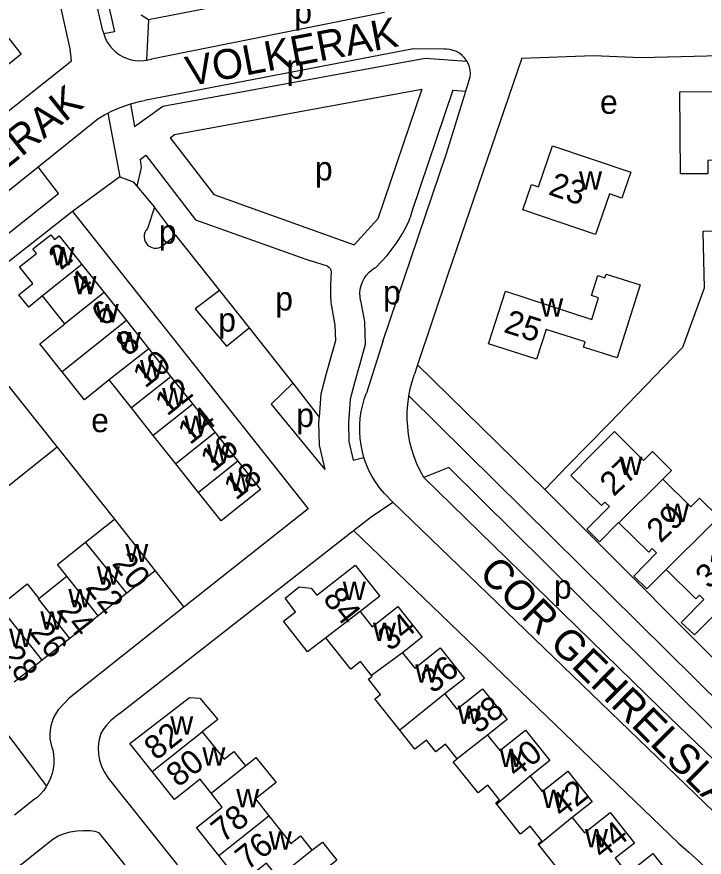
# Model space of a CAD drawing. Extents: x 156721 to 158827, y 386657 to 388950.
# Drawn here: x 157783.1 to 157898.5, y 387459.8 to 387600.8 of the extents above; entities that cross this region are included whole.
import ezdxf

# ---------------------------------------------------------------- set-up
doc = ezdxf.new("R2010")
doc.units = 0
for name, color, linetype in [('BLT_Basislijn', 7, 'Continuous'), ('BLT_Bebouwing', 7, 'Continuous'), ('BLT_Centroide', 7, 'Continuous'), ('BLT_Huisnummer', 7, 'Continuous'), ('BLT_Huisnummer_ tussenligend', 7, 'Continuous'), ('BLT_Onderverdeling_panden', 7, 'Continuous'), ('BLT_Straatnaam', 7, 'Continuous')]:
    doc.layers.add(name, color=color, linetype=linetype)

msp = doc.modelspace()

# ---------------------------------------------------------------- linework, layer by layer
at = {"layer": 'BLT_Basislijn'}
for p, q in [((157789.11, 387643.43), (157799.52, 387598.33)), ((157797.55, 387598.49), (157787.21, 387642.99)), ((157833.94, 387605.92), (157805.2, 387600.31)), ((157805.2, 387600.31), (157804, 387601.11)), ((157844.82, 387601.55), (157805.71, 387593.73)), ((157805.2, 387600.31), (157804.86, 387593.54)), ((157797.55, 387598.49), (157797.69, 387597.95)), ((157799.52, 387598.33), (157797.69, 387597.95)), ((157858.48, 387588.37), (157859.21, 387590.74)), ((157851.11, 387588.7), (157843.71, 387566.9)), ((157856.33, 387588.53), (157849.41, 387568.14)), ((157856.33, 387588.53), (157858.48, 387588.37)), ((157802.19, 387586.19), (157802.87, 387582.39)), ((157798.4, 387584.66), (157800.42, 387573.97)), ((157786.67, 387575.65), (157796.68, 387583.68)), ((157803.79, 387576.88), (157804.76, 387577.58)), ((157770.17, 387562.4), (157786.67, 387575.65)), ((157800.42, 387573.97), (157792.47, 387568.16)), ((157803.27, 387572.37), (157806.21, 387568.86)), ((157806.21, 387568.86), (157805.02, 387565.28)), ((157809.75, 387564.17), (157806.21, 387568.86)), ((157792.47, 387568.16), (157771.5, 387551.72)), ((157792.47, 387568.16), (157832.02, 387518.24)), ((157849.41, 387568.14), (157849.16, 387567.11)), ((157807.58, 387562.38), (157809.75, 387564.17)), ((157809.75, 387564.17), (157817.15, 387554.87)), ((157835.25, 387558.94), (157832.43, 387559.87)), ((157835.89, 387557.87), (157835.85, 387557.1)), ((157817.15, 387554.87), (157822.12, 387548.63)), ((157822.12, 387548.63), (157829.46, 387539.33)), ((157844.58, 387546.31), (157841.81, 387537.65)), ((157850.39, 387542.38), (157849.88, 387540.84)), ((157871.76, 387521.45), (157850.39, 387542.38)), ((157781.08, 387539.62), (157789.87, 387528.58)), ((157829.46, 387539.33), (157833.84, 387533.62)), ((157905.51, 387481.25), (157848.93, 387537.22)), ((157789.87, 387528.58), (157761.27, 387505.85)), ((157789.87, 387528.58), (157799.49, 387516.49)), ((157839.56, 387526.38), (157841.39, 387526.83)), ((157844.81, 387520.78), (157846.26, 387519.37)), ((157846.26, 387519.37), (157902.62, 387464.91)), ((157832.02, 387518.24), (157811.16, 387501.71)), ((157800.36, 387483.9), (157839.62, 387514.58)), ((157839.62, 387514.58), (157894.22, 387462.09)), ((157806.33, 387507.85), (157811.16, 387501.71)), ((157811.16, 387501.71), (157791.91, 387486.47)), ((157791.91, 387486.47), (157790.05, 387484.48)), ((157777.81, 387485.28), (157788.08, 387471.66)), ((157798.43, 387473.01), (157846.31, 387413.25)), ((157788.08, 387471.66), (157788.03, 387471.57)), ((157786.02, 387469.41), (157782.73, 387466.81)), ((157719.21, 387407.4), (157789.15, 387462.76)), ((157799.3, 387460.87), (157832.13, 387419.79))]:
    msp.add_line(p, q, dxfattribs=at)
for points in [[(157736.7, 387594.67), (157740.56, 387586.69), (157756.47, 387565.77), (157760.93, 387568.79), (157769.3, 387575.21), (157792.26, 387593.43), (157792.04, 387595.44), (157787.48, 387616.14)], [(157797.69, 387597.95), (157797.74, 387597.8), (157798, 387597.14), (157798.34, 387596.5), (157798.75, 387595.92), (157799.22, 387595.38), (157799.74, 387594.89), (157800.32, 387594.47), (157800.94, 387594.11), (157801.6, 387593.83), (157802.28, 387593.62), (157802.99, 387593.49), (157803.7, 387593.44), (157804.42, 387593.47), (157804.86, 387593.54)], [(157854.93, 387595.37), (157849.73, 387595.46), (157804.51, 387586.75)], [(157858.66, 387593.37), (157858.61, 387593.48), (157858.27, 387593.94), (157857.86, 387594.35), (157857.41, 387594.7), (157856.91, 387594.98), (157856.38, 387595.19), (157855.82, 387595.32), (157855.26, 387595.38), (157854.93, 387595.37)], [(157802.87, 387582.39), (157807.59, 387585.8), (157851.64, 387593.88), (157858.66, 387593.37)], [(157804.86, 387593.54), (157805.12, 387593.58), (157805.71, 387593.73)], [(157867.9, 387593.86), (157855.46, 387557.59), (157850.39, 387542.38)], [(157867.9, 387593.86), (157879.95, 387594.35), (157887.95, 387594.01), (157930.12, 387595.07), (157930.44, 387594.75), (157930.8, 387589.72), (157931.18, 387565.39)], [(157859.21, 387590.74), (157859.25, 387591.31), (157859.2, 387591.88), (157859.08, 387592.44), (157858.88, 387592.98), (157858.66, 387593.37)], [(157808.82, 387580.51), (157809.6, 387581.08), (157851.11, 387588.7)], [(157844.58, 387546.31), (157855.27, 387577.9), (157858.48, 387588.37)], [(157802.19, 387586.19), (157802.65, 387586.33), (157803.93, 387586.64), (157804.51, 387586.75)], [(157798.4, 387584.66), (157798.97, 387584.96), (157800.17, 387585.49), (157801.4, 387585.95), (157802.19, 387586.19)], [(157796.68, 387583.68), (157797.8, 387584.36), (157798.4, 387584.66)], [(157808.82, 387580.51), (157816.17, 387570.97), (157839.73, 387562.57), (157843.71, 387566.9)], [(157803.79, 387576.88), (157804, 387575.51), (157803.27, 387572.37)], [(157804.76, 387577.58), (157813.11, 387566.76), (157832.43, 387559.87)], [(157770.17, 387562.4), (157773.86, 387558.29), (157790.12, 387571.17), (157786.67, 387575.65)], [(157800.42, 387573.97), (157802.64, 387573.12), (157803.27, 387572.37)], [(157843.37, 387558.77), (157844.35, 387559.74), (157845.28, 387560.77), (157846.15, 387561.85), (157846.95, 387562.98), (157847.68, 387564.15), (157848.35, 387565.36), (157848.95, 387566.61), (157849.16, 387567.11)], [(157805.02, 387565.28), (157804.77, 387564.97), (157804.6, 387564.62), (157804.49, 387564.24), (157804.46, 387563.85), (157804.51, 387563.46), (157804.64, 387563.09), (157804.85, 387562.75), (157805.11, 387562.46), (157805.43, 387562.24), (157805.79, 387562.08), (157806.17, 387561.99), (157806.57, 387561.99), (157806.95, 387562.06), (157807.32, 387562.21), (157807.58, 387562.38)], [(157931.18, 387565.39), (157918.65, 387565.36), (157898.28, 387564.78), (157898.5, 387555.26), (157894.88, 387545.33), (157882.58, 387532.55), (157875.52, 387525.38), (157871.76, 387521.45)], [(157835.25, 387558.94), (157835.5, 387558.79), (157835.7, 387558.57), (157835.83, 387558.31), (157835.89, 387558.03), (157835.89, 387557.87)], [(157840.83, 387553.18), (157840.73, 387553.81), (157840.71, 387554.45), (157840.77, 387555.09), (157840.91, 387555.71), (157841.12, 387556.31), (157841.42, 387556.88), (157841.77, 387557.41), (157842.2, 387557.89), (157842.67, 387558.31), (157843.2, 387558.67), (157843.37, 387558.77)], [(157835.85, 387557.1), (157835.76, 387555.69), (157835.76, 387554.28), (157835.83, 387552.87), (157835.86, 387552.54)], [(157817.15, 387554.87), (157813.03, 387551.81), (157818.3, 387545.51), (157822.12, 387548.63)], [(157840.83, 387553.18), (157841.49, 387549.6), (157841.59, 387545.79), (157840.64, 387542.35), (157839.79, 387539.4), (157839.09, 387536.66), (157838.77, 387532.66), (157838.85, 387529.54), (157839.56, 387526.38)], [(157835.86, 387552.54), (157836.51, 387549.07), (157836.58, 387546.41), (157835.83, 387543.71), (157834.97, 387540.71), (157834.14, 387537.48), (157833.84, 387533.62)], [(157848.93, 387537.22), (157849.15, 387538.35), (157849.47, 387539.6), (157849.88, 387540.84)], [(157829.46, 387539.33), (157825.8, 387535.79), (157834.79, 387524.84)], [(157841.39, 387526.83), (157841.12, 387527.79), (157840.89, 387528.9), (157840.74, 387530.03), (157840.67, 387531.17), (157840.67, 387532.32), (157840.76, 387533.45), (157840.93, 387534.58), (157841.17, 387535.7), (157841.49, 387536.79), (157841.81, 387537.65)], [(157851.43, 387523.47), (157850.82, 387524.6), (157850.28, 387525.77), (157849.81, 387526.96), (157849.43, 387528.19), (157849.11, 387529.43), (157848.88, 387530.7), (157848.73, 387531.97), (157848.65, 387533.25), (157848.65, 387534.54), (157848.74, 387535.82), (157848.9, 387537.09), (157848.93, 387537.22)], [(157833.84, 387533.62), (157833.77, 387532.79), (157833.87, 387528.93), (157834.79, 387524.84)], [(157844.81, 387520.78), (157844.08, 387521.66), (157843.41, 387522.59), (157842.81, 387523.56), (157842.28, 387524.57), (157841.82, 387525.61), (157841.43, 387526.69), (157841.39, 387526.83)], [(157921.02, 387460.48), (157855.63, 387525.18), (157851.43, 387523.47)], [(157916.95, 387459.93), (157891.13, 387484.75), (157851.43, 387523.47)], [(157908.77, 387484.42), (157871.76, 387521.45)], [(157839.62, 387514.58), (157842.58, 387516.89), (157846.26, 387519.37)], [(157790.05, 387484.48), (157789.63, 387483.87), (157789.28, 387483.22), (157789.01, 387482.53), (157788.8, 387481.82), (157788.68, 387481.09), (157788.64, 387480.35), (157788.67, 387479.61), (157788.79, 387478.89), (157788.98, 387478.17), (157789.12, 387477.8)], [(157800.36, 387483.9), (157798.83, 387482.66), (157798.13, 387481.9), (157797.62, 387481.2), (157797.23, 387480.53), (157796.88, 387479.22), (157796.75, 387478.17), (157796.8, 387477.07), (157796.98, 387476.04), (157797.37, 387474.87), (157797.8, 387474.03), (157798.43, 387473.01)], [(157789.12, 387477.8), (157789.26, 387477), (157789.32, 387476.19), (157789.3, 387475.38), (157789.2, 387474.58), (157789.02, 387473.79), (157788.76, 387473.02), (157788.43, 387472.28), (157788.08, 387471.66)], [(157788.03, 387471.57), (157787.56, 387470.91), (157787.03, 387470.3), (157786.44, 387469.74), (157786.02, 387469.41)], [(157789.15, 387462.76), (157790.06, 387463.31), (157790.91, 387463.67), (157792.07, 387464.03), (157793.16, 387464.18), (157794.31, 387464.25), (157795.41, 387464.23), (157796.21, 387464.14), (157796.83, 387463.89), (157799.3, 387460.87)], [(157894.22, 387462.09), (157895.95, 387460.61), (157897.64, 387459.06), (157899.26, 387457.46), (157900.83, 387455.8), (157902.34, 387454.09), (157903.79, 387452.33), (157905.18, 387450.51), (157906.5, 387448.65), (157907.76, 387446.75), (157908.95, 387444.8), (157910.07, 387442.81), (157911.12, 387440.78), (157912.1, 387438.71)]]:
    msp.add_lwpolyline(points, dxfattribs=at)
at = {"layer": 'BLT_Bebouwing'}
for p, q in [((157794.04, 387559.23), (157797.78, 387554.52)), ((157797.78, 387554.52), (157801.51, 387549.82)), ((157791.16, 387549.27), (157787.43, 387553.97)), ((157801.51, 387549.82), (157805.24, 387545.11)), ((157805.24, 387545.11), (157808.97, 387540.41)), ((157808.97, 387540.41), (157812.63, 387535.8)), ((157802.35, 387535.16), (157798.62, 387539.87)), ((157806.01, 387530.55), (157802.35, 387535.16)), ((157812.63, 387535.8), (157816.42, 387531.02)), ((157809.8, 387525.77), (157806.01, 387530.55)), ((157816.42, 387531.02), (157820.21, 387526.24)), ((157813.6, 387520.99), (157809.8, 387525.77)), ((157794.62, 387512.63), (157799.49, 387516.49)), ((157799.49, 387516.49), (157806.33, 387507.85)), ((157806.33, 387507.85), (157801.55, 387504.07)), ((157786.82, 387503.19), (157791.51, 387506.91)), ((157801.55, 387504.07), (157796.76, 387500.28)), ((157796.76, 387500.28), (157791.98, 387496.49)), ((157791.98, 387496.49), (157787.36, 387492.83)), ((157787.36, 387492.83), (157782.66, 387489.11))]:
    msp.add_line(p, q, dxfattribs=at)
for points in [[(157778.75, 387606.63), (157779.45, 387603.45), (157777.79, 387602.16), (157783.83, 387594.54), (157779.05, 387590.76)], [(157786.4, 387561.07), (157785.78, 387561.86), (157788.79, 387564.24), (157789.41, 387563.46)], [(157789.41, 387563.46), (157790.19, 387564.08), (157794.04, 387559.23)], [(157787.43, 387553.97), (157785.1, 387552.11), (157783.46, 387554.17), (157785.8, 387556.03), (157783.57, 387558.83), (157786.4, 387561.07)], [(157790.71, 387541.24), (157786.98, 387545.95), (157791.16, 387549.27)], [(157798.62, 387539.87), (157794.45, 387536.54), (157790.71, 387541.24)], [(157891.56, 387523.19), (157893.03, 387524.68), (157889.81, 387527.87), (157888.33, 387526.37), (157883.43, 387531.22), (157879.65, 387527.38), (157876.14, 387523.82), (157881.26, 387518.77), (157881.85, 387519.37), (157882.6, 387518.63), (157878.81, 387514.79), (157880.94, 387512.69), (157884.13, 387515.93), (157884.17, 387515.89)], [(157820.21, 387526.24), (157824.01, 387521.47), (157817.39, 387516.21), (157813.6, 387520.99)], [(157891.56, 387523.19), (157896.25, 387518.55), (157897.73, 387520.04), (157900.96, 387516.84), (157899.5, 387515.36)], [(157884.17, 387515.89), (157889.19, 387510.95), (157889.78, 387511.55), (157890.52, 387510.82), (157886.7, 387506.95), (157888.88, 387504.8), (157892.11, 387508.07)], [(157791.51, 387506.91), (157789.92, 387508.91), (157794.62, 387512.63)], [(157835.01, 387496.58), (157831.9, 387494.2), (157827.9, 387499.4), (157829.9, 387500.94), (157828.14, 387503.23), (157830.51, 387505.13), (157832.53, 387504.92), (157833.5, 387503.71), (157839.92, 387508.77), (157844.03, 387503.59), (157840.73, 387500.97)], [(157892.11, 387508.07), (157897.1, 387503.12), (157897.7, 387503.73), (157898.45, 387502.99), (157894.65, 387499.13), (157896.89, 387497.06), (157900.03, 387500.24)], [(157780.13, 387501.91), (157784.86, 387505.66), (157786.82, 387503.19)], [(157840.73, 387500.97), (157842.74, 387498.44), (157847.05, 387501.85), (157851.15, 387496.68), (157847.87, 387494.08)], [(157842.67, 387490.27), (157840.83, 387492.59), (157839.19, 387491.29), (157835.01, 387496.58)], [(157847.87, 387494.08), (157849.91, 387491.51), (157854.2, 387494.91), (157858.29, 387489.75), (157854.98, 387487.16)], [(157847.39, 387481.08), (157843.22, 387486.34), (157844.15, 387487.08), (157842.14, 387489.61), (157842.79, 387490.13), (157842.67, 387490.27)], [(157854.98, 387487.16), (157857, 387484.61), (157861.31, 387488.03), (157865.42, 387482.85), (157862.14, 387480.24)], [(157805.82, 387474.14), (157802.1, 387478.83), (157812.07, 387486.58), (157813.84, 387486.46), (157816.84, 387482.87), (157814.24, 387480.82)], [(157814.24, 387480.82), (157817.92, 387476.18), (157819.55, 387477.48), (157821.47, 387475.06)], [(157857.03, 387476.28), (157855.07, 387478.74), (157853.43, 387477.44), (157851.87, 387479.42), (157849.92, 387477.88), (157847.39, 387481.08)], [(157862.14, 387480.24), (157864.19, 387477.65), (157868.53, 387481.08), (157872.59, 387475.96), (157869.27, 387473.33)], [(157821.47, 387475.06), (157823.25, 387476.51), (157826.62, 387472.27), (157823.16, 387469.53), (157825.41, 387466.7)], [(157863.68, 387468.66), (157863.51, 387468.88), (157864.14, 387469.38), (157862.19, 387471.83), (157860.55, 387470.53), (157856.39, 387475.77), (157857.03, 387476.28)], [(157815.73, 387470.5), (157813.86, 387472.86), (157809.55, 387469.44), (157805.82, 387474.14)], [(157869.27, 387473.33), (157871.29, 387470.79), (157875.6, 387474.21), (157879.7, 387469.04), (157876.37, 387466.41)], [(157817.02, 387460.03), (157813.29, 387464.73), (157817.6, 387468.15), (157815.73, 387470.5)], [(157870.77, 387461.8), (157870.63, 387461.97), (157871.27, 387462.47), (157869.3, 387464.94), (157867.67, 387463.64), (157863.68, 387468.66)], [(157876.37, 387466.41), (157878.4, 387463.84), (157882.74, 387467.28), (157886.83, 387462.12), (157883.58, 387459.57)], [(157825.41, 387466.7), (157829.11, 387462.04), (157830.74, 387463.33), (157832.64, 387460.94)], [(157832.64, 387460.94), (157834.42, 387462.29), (157836.83, 387459.24), (157835.08, 387457.85), (157836.41, 387456.19), (157834.75, 387454.88), (157836.57, 387452.6)], [(157878.4, 387455.54), (157876.45, 387458), (157874.81, 387456.7), (157870.77, 387461.8)], [(157826.91, 387456.39), (157825.04, 387458.75), (157820.74, 387455.34), (157817.02, 387460.03)], [(157883.58, 387459.57), (157885.62, 387456.99), (157889.89, 387460.37), (157893.97, 387455.22), (157888.1, 387450.54)]]:
    msp.add_lwpolyline(points, dxfattribs=at)
for points in [[(157906.2, 387589.65), (157906.31, 387576.77), (157899.12, 387576.71), (157899.14, 387574.49), (157894.54, 387574.45), (157894.43, 387588.25), (157901.68, 387588.31), (157901.69, 387589.61)], [(157873.06, 387579.16), (157886.2, 387574.74), (157884.71, 387570.39), (157882.6, 387571.1), (157880.29, 387564.28), (157868.07, 387568.41), (157869.5, 387572.69), (157870.71, 387572.28)], [(157865.14, 387554.79), (157879.62, 387550.03), (157880.78, 387553.67), (157879.59, 387554.05), (157880.65, 387557.4), (157881.84, 387557.02), (157882.04, 387557.65), (157887.78, 387555.82), (157883.88, 387543.59), (157878.26, 387545.38), (157878.53, 387546.24), (157871.97, 387548.33), (157870.38, 387543.36), (157862.31, 387545.93)]]:
    msp.add_lwpolyline(points, close=True, dxfattribs=at)
at = {"layer": 'BLT_Onderverdeling_panden'}
for p, q in [((157794.04, 387559.23), (157787.43, 387553.97)), ((157797.78, 387554.52), (157791.16, 387549.27)), ((157801.51, 387549.82), (157790.71, 387541.24)), ((157805.24, 387545.11), (157798.62, 387539.87)), ((157808.97, 387540.41), (157802.35, 387535.16)), ((157812.63, 387535.8), (157806.01, 387530.55)), ((157816.42, 387531.02), (157809.8, 387525.77)), ((157820.21, 387526.24), (157813.6, 387520.99)), ((157891.56, 387523.19), (157884.17, 387515.89)), ((157899.5, 387515.36), (157892.11, 387508.07)), ((157801.55, 387504.07), (157794.62, 387512.63)), ((157796.76, 387500.28), (157791.51, 387506.91)), ((157787.36, 387492.83), (157780.13, 387501.91)), ((157840.73, 387500.97), (157835.01, 387496.58)), ((157847.87, 387494.08), (157842.67, 387490.27)), ((157854.98, 387487.16), (157847.39, 387481.08)), ((157805.82, 387474.14), (157814.24, 387480.82)), ((157862.14, 387480.24), (157857.03, 387476.28)), ((157815.73, 387470.5), (157821.47, 387475.06)), ((157869.27, 387473.33), (157863.68, 387468.66)), ((157817.02, 387460.03), (157825.41, 387466.7)), ((157876.37, 387466.41), (157870.77, 387461.8)), ((157826.91, 387456.39), (157832.64, 387460.94))]:
    msp.add_line(p, q, dxfattribs=at)
msp.add_lwpolyline([(157791.98, 387496.49), (157786.73, 387503.12), (157786.82, 387503.19)], dxfattribs=at)

# ---------------------------------------------------------------- texts
at = {"layer": 'BLT_Centroide'}
for s, p in [('p', (157829.69, 387599.72)), ('p', (157828.39, 387590.43)), ('e', (157881.02, 387584.54)), ('p', (157833.15, 387573.36)), ('w', (157877.49, 387571.81)), ('p', (157806.94, 387562.75)), ('w', (157788.9, 387559.09)), ('w', (157792.61, 387554.25)), ('p', (157844.59, 387552.56)), ('p', (157826.49, 387551.52)), ('w', (157870.98, 387550.5)), ('w', (157796.34, 387549.53)), ('p', (157816.92, 387547.98)), ('w', (157800.07, 387544.84)), ('w', (157803.79, 387540.12)), ('w', (157807.49, 387535.47)), ('p', (157830.02, 387531.97)), ('e', (157795.58, 387531.1)), ('w', (157811.22, 387530.78)), ('w', (157815.02, 387526)), ('w', (157884.26, 387523.91)), ('w', (157818.8, 387521.22)), ('w', (157892.1, 387516)), ('w', (157801.31, 387509.28)), ('w', (157796.53, 387505.48)), ('p', (157873.29, 387503.15)), ('w', (157837.83, 387502.91)), ('w', (157791.75, 387501.7)), ('w', (157787.05, 387497.97)), ('w', (157781.81, 387495.02)), ('w', (157842.9, 387496.06)), ('w', (157849.99, 387489.06)), ('w', (157857.12, 387482.12)), ('w', (157808.86, 387480.34)), ('w', (157814.25, 387475.12)), ('w', (157864.16, 387474.88)), ('w', (157819.95, 387468.12)), ('w', (157871.3, 387468)), ('w', (157825.41, 387461.03)), ('w', (157878.5, 387461.41))]:
    msp.add_text(s, height=4, dxfattribs=at).set_placement(p)
at = {"layer": 'BLT_Huisnummer'}
for s, rotation, p in [('23', 341.0284, (157872.18, 387571.05)), ('2', 38.4364, (157790.46, 387558.18)), ('6', 38.4364, (157797.67, 387548.68)), ('25', 342.3151, (157864.68, 387547.95)), ('10', 38.4364, (157804.62, 387538.36)), ('14', 38.4364, (157812.17, 387528.88)), ('27', 43.6229, (157883.32, 387520.17)), ('18', 38.4364, (157819.88, 387519.57)), ('20', 308.3816, (157798.96, 387508.99)), ('84', 308.4122, (157834.35, 387503.1)), ('24', 308.387, (157789.61, 387501.11)), ('36', 38.4092, (157852.96, 387487.1)), ('82', 38.4639, (157806.5, 387475.87)), ('40', 38.4092, (157866.97, 387472.94)), ('44', 38.4092, (157881.4, 387459.28)), ('76', 38.4639, (157821.8, 387457.42))]:
    msp.add_text(s, height=4, rotation=rotation, dxfattribs=at).set_placement(p)
at = {"layer": 'BLT_Huisnummer_ tussenligend'}
for s, rotation, p in [('4', 38.4364, (157793.97, 387553.69)), ('8', 38.4364, (157801.74, 387543.69)), ('12', 38.4364, (157808.33, 387533.69)), ('16', 38.4364, (157815.96, 387524.27)), ('29', 43.6229, (157891.18, 387512.36)), ('31', 43.6229, (157899.37, 387504.61)), ('22', 308.3816, (157794.5, 387504.98)), ('34', 38.4092, (157845.73, 387494.22)), ('26', 308.3816, (157785.08, 387497.46)), ('28', 308.3816, (157780.15, 387493.45)), ('38', 38.4092, (157860.56, 387480.33)), ('80', 38.4639, (157810.2, 387471.36)), ('42', 38.4092, (157874.67, 387466.21)), ('78', 38.4639, (157817.73, 387462.07))]:
    msp.add_text(s, height=4, rotation=rotation, dxfattribs=at).set_placement(p)
at = {"layer": 'BLT_Straatnaam'}
for s, rotation, p in [('VOLKERAK', 10.8373, (157812.01, 387589.14)), ('VOLKERAK', 38.7041, (157766.46, 387563.28)), ('COR GEHRELSLAAN', 315.2687, (157860.47, 387507.18))]:
    msp.add_text(s, height=5, rotation=rotation, dxfattribs=at).set_placement(p)

doc.saveas('drawing.dxf')
